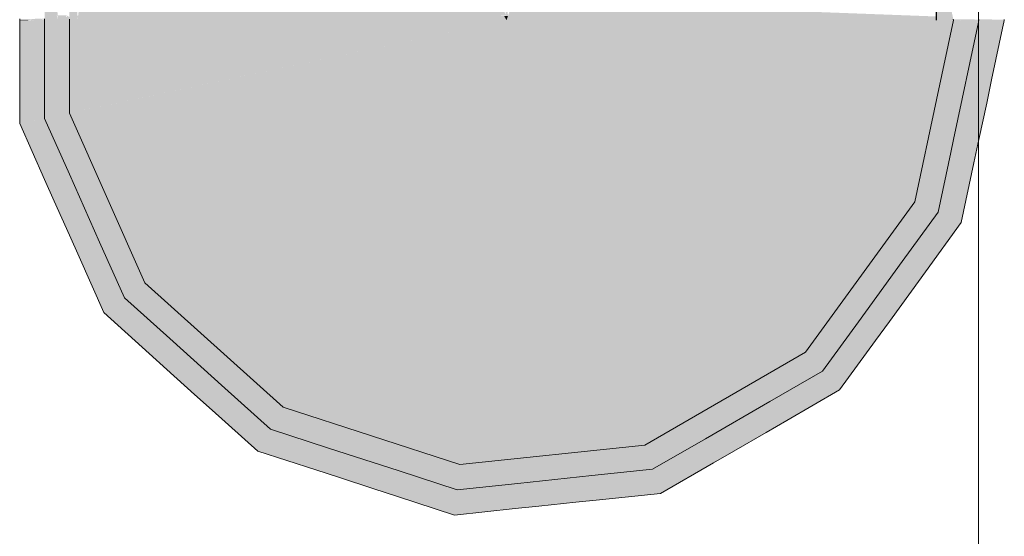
# Model space of a CAD drawing. Header units: millimetres. Extents: x 321 to 585, y -277 to 9.
# Tile 397 of 656: x 511.756 to 512.221, y -201.597 to -201.353. Entities that reach past the tile are written whole.
import ezdxf

# ---------------------------------------------------------------- set-up
doc = ezdxf.new("R2010")
doc.units = ezdxf.units.MM
doc.header["$MEASUREMENT"] = 0
for name, color, linetype, lineweight in [('IFC-Elemento terminal-Contorno', 253, 'Continuous', 5), ('TQ-Aparelho sanitário', 9, 'Continuous', 18), ('TQ-Condutos', 3, 'Continuous', 25)]:
    doc.layers.add(name, color=color, linetype=linetype, lineweight=lineweight)

msp = doc.modelspace()

# ---------------------------------------------------------------- hatches: boundary and pattern name
at = {"layer": 'TQ-Aparelho sanitário', "linetype": 'Continuous'}
for points in [[(511.88066, -201.3516), (511.86421, -201.35175), (511.84067, -201.35183), (511.83072, -201.35205), (511.82187, -201.35225), (511.82158, -201.3519), (511.7875, -201.35191), (511.78705, -201.35191), (511.7838, -201.35192), (511.7838, -201.35203), (511.78375, -201.35247), (511.7875, -201.35244), (511.7875, -201.35201), (511.7875, -201.35256), (511.7875, -201.35301), (511.7875, -201.35282), (511.7875, -201.35256), (511.7875, -201.35244), (511.78375, -201.35247), (511.78374, -201.35259), (511.78372, -201.3529), (511.7837, -201.3531), (511.78368, -201.3529), (511.78365, -201.35259), (511.78364, -201.35248), (511.7836, -201.35203), (511.78364, -201.35248), (511.78374, -201.35259), (511.78373, -201.35247), (511.78369, -201.35203), (511.78359, -201.35192), (511.78312, -201.35192), (511.78359, -201.35192), (511.78352, -201.3512), (511.78368, -201.35192), (511.78377, -201.35192), (511.78361, -201.3512), (511.78352, -201.35113), (511.77968, -201.30953), (511.77968, -201.35112), (511.77968, -201.35119), (511.77968, -201.35194), (511.77968, -201.35204), (511.77968, -201.35251), (511.77968, -201.35263), (511.77968, -201.35299), (511.77968, -201.35318), (511.77968, -201.39735), (511.7875, -201.39568), (511.98626, -201.35344), (511.98511, -201.35143), (511.9835, -201.35143), (511.97677, -201.35142), (511.9835, -201.35143), (511.98511, -201.35143), (511.98339, -201.35135), (511.9821, -201.35135), (511.9764, -201.35134), (511.97652, -201.35137), (511.9764, -201.35134), (511.96937, -201.35134), (511.9764, -201.35134), (511.9665, -201.35132), (511.96632, -201.35133), (511.96502, -201.35141), (511.88466, -201.35168), (511.86956, -201.35173), (511.88466, -201.35168), (511.96502, -201.35141), (511.96632, -201.35133), (511.9665, -201.35132), (511.96419, -201.35133), (511.9665, -201.35132), (511.96106, -201.35133), (511.9468, -201.35139), (511.90054, -201.35154), (511.89725, -201.35155), (511.88844, -201.35158), (511.88512, -201.35159), (511.88401, -201.35159), (511.88512, -201.35159), (511.88844, -201.35158), (511.89725, -201.35155), (511.90054, -201.35154), (511.9468, -201.35139), (511.96106, -201.35133), (511.92811, -201.35129), (511.92069, -201.35136), (511.92811, -201.35129), (511.92411, -201.35129), (511.91606, -201.35135), (511.92411, -201.35129), (511.92274, -201.35128), (511.91856, -201.35128), (511.91136, -201.35135), (511.91856, -201.35128), (511.92274, -201.35128), (511.92411, -201.35129), (511.92811, -201.35129), (511.96106, -201.35133), (511.9665, -201.35132), (511.97419, -201.35088), (511.9737, -201.35077), (511.917, -201.35128), (511.90959, -201.35134), (511.917, -201.35128), (511.91138, -201.35127), (511.917, -201.35128), (511.9737, -201.35077), (511.97419, -201.35088), (511.9665, -201.35132), (511.9764, -201.35134), (511.97616, -201.35129), (511.98195, -201.35127), (511.97616, -201.35129), (511.9764, -201.35134), (511.9821, -201.35135), (511.98338, -201.35135), (511.98328, -201.35127), (511.98338, -201.35135), (511.98505, -201.35134), (511.98604, -201.35134), (511.98501, -201.35126), (511.98471, -201.35126), (511.98501, -201.35126), (511.98263, -201.3508), (511.98501, -201.35126), (511.98604, -201.35134), (511.98695, -201.35133), (511.98694, -201.35126), (511.96419, -201.1434), (511.98604, -201.35126), (511.98586, -201.35126), (511.98604, -201.35126), (511.98598, -201.35077), (511.98473, -201.35078), (511.98598, -201.35077), (511.98592, -201.35066), (511.88066, -201.17053), (511.98467, -201.35067), (511.98447, -201.35067), (511.98248, -201.35069), (511.98164, -201.3507), (511.98248, -201.35069), (511.98447, -201.35067), (511.98467, -201.35067), (511.98351, -201.34867), (511.98317, -201.34843), (511.8154, -201.2293), (511.97948, -201.34851), (511.97981, -201.34875), (511.97869, -201.34853), (511.7875, -201.3112), (511.96464, -201.34885), (511.96566, -201.34906), (511.88349, -201.35124), (511.96566, -201.34906), (511.86813, -201.35122), (511.865, -201.35129), (511.88084, -201.35131), (511.865, -201.35129), (511.96566, -201.34906), (511.7875, -201.3112), (511.7875, -201.3512), (511.7875, -201.35113), (511.7875, -201.3112), (511.78388, -201.35113), (511.78387, -201.3512), (511.78371, -201.35113), (511.78372, -201.3512), (511.7838, -201.35192), (511.78705, -201.35191), (511.7875, -201.35191), (511.81738, -201.35181), (511.7875, -201.35191), (511.82158, -201.3519), (511.82149, -201.3518), (511.82103, -201.35124), (511.82149, -201.3518), (511.82187, -201.35225), (511.8458, -201.35172), (511.86437, -201.35166), (511.86825, -201.35165), (511.86437, -201.35166), (511.8458, -201.35172), (511.84067, -201.35183), (511.86421, -201.35175)], [(512.17278, -201.35261), (512.18946, -201.35306), (512.18281, -201.35275), (512.1792, -201.35258), (512.18946, -201.35306), (512.18946, -201.35272), (512.18946, -201.35229), (512.18709, -201.35219), (512.17413, -201.35165), (512.18946, -201.35229), (512.18946, -201.35167), (512.17201, -201.35156), (512.16331, -201.35155), (512.16528, -201.35164), (512.17625, -201.35213), (512.17846, -201.35223), (512.17089, -201.35219), (512.17846, -201.35223), (512.17625, -201.35213), (512.1688, -201.35209), (512.17625, -201.35213), (512.16528, -201.35164), (512.15909, -201.35163), (512.16528, -201.35164), (512.16331, -201.35155), (512.15723, -201.35155), (512.16331, -201.35155), (512.17201, -201.35156), (512.18946, -201.35167), (512.18708, -201.35158), (512.04145, -201.3461), (512.15115, -201.35154), (512.04145, -201.3461), (512.01048, -201.35022), (512.14317, -201.35153), (512.15291, -201.35163), (512.14317, -201.35153), (512.01048, -201.35022), (512.11619, -201.3515), (512.12383, -201.35159), (512.16142, -201.35205), (512.1634, -201.35215), (512.16936, -201.35244), (512.1634, -201.35215), (512.16142, -201.35205), (512.12383, -201.35159), (512.11619, -201.3515), (512.11173, -201.3515), (512.11903, -201.35159), (512.15091, -201.35199), (512.11903, -201.35159), (512.11173, -201.3515), (512.10083, -201.35148), (512.10731, -201.35157), (512.12758, -201.35186), (512.13814, -201.35201), (512.12758, -201.35186), (512.10731, -201.35157), (512.10083, -201.35148), (512.11173, -201.3515), (512.11619, -201.3515), (512.01048, -201.35022), (512.09586, -201.35148), (512.01048, -201.35022), (512.03998, -201.34629), (512.04145, -201.3461), (512.04104, -201.34608), (512.04145, -201.3461), (512.18946, -201.32641), (512.1896, -201.35167), (512.19166, -201.32612), (512.18946, -201.3158), (512.1792, -201.26754), (512.00645, -201.34445), (512.0284, -201.34548), (512.02905, -201.34552), (512.0284, -201.34548), (512.02794, -201.34572), (512.01, -201.35021), (512.00939, -201.35036), (512.09497, -201.35148), (512.10196, -201.35157), (512.09497, -201.35148), (512.00939, -201.35036), (512.09317, -201.35148), (512.10001, -201.35157), (512.11794, -201.3518), (512.12767, -201.35195), (512.11794, -201.3518), (512.10001, -201.35157), (512.09317, -201.35148), (512.09233, -201.35147), (512.0991, -201.35157), (512.11623, -201.35179), (512.0991, -201.35157), (512.09233, -201.35147), (512.09317, -201.35148), (512.00939, -201.35036), (512.08987, -201.35147), (512.09643, -201.35156), (512.11128, -201.35177), (512.09643, -201.35156), (512.08987, -201.35147), (512.00939, -201.35036), (512.07313, -201.35145), (512.00939, -201.35036), (512.01, -201.35021), (512.02794, -201.34572), (512.00413, -201.35013), (512.02794, -201.34572), (512.0284, -201.34548), (512.00645, -201.34445), (512.00597, -201.34467), (512.1792, -201.26754), (512.12758, -201.19649), (511.99465, -201.34413), (511.98943, -201.34992), (511.99369, -201.34998), (511.99402, -201.34999), (512.0034, -201.35012), (511.99402, -201.34999), (511.99369, -201.34998), (511.98943, -201.34992), (511.99366, -201.35015), (512.00332, -201.35028), (511.99366, -201.35015), (511.99873, -201.35113), (512.00281, -201.35115), (512.00343, -201.35116), (512.05779, -201.35144), (512.07828, -201.35154), (512.05779, -201.35144), (512.00343, -201.35116), (512.05153, -201.35143), (512.00343, -201.35116), (512.00281, -201.35115), (511.99873, -201.35113), (511.99366, -201.35015), (511.99783, -201.35113), (511.99824, -201.35122), (512.0018, -201.35137), (512.00275, -201.35125), (512.0425, -201.35142), (512.06958, -201.35153), (512.08169, -201.3516), (512.12223, -201.35192), (512.08169, -201.3516), (512.06958, -201.35153), (512.0425, -201.35142), (512.00275, -201.35125), (512.03586, -201.35141), (512.05706, -201.35152), (512.03586, -201.35141), (512.00275, -201.35125), (512.03103, -201.35141), (512.00275, -201.35125), (512.01469, -201.35139), (512.04906, -201.35151), (512.08959, -201.35173), (512.04906, -201.35151), (512.01469, -201.35139), (512.02219, -201.35148), (512.01469, -201.35139), (512.00275, -201.35125), (512.0018, -201.35137), (512.00018, -201.35137), (511.99745, -201.35137), (512.00122, -201.35145), (511.99745, -201.35137), (512.00018, -201.35137), (512.0018, -201.35137), (511.99824, -201.35122), (511.99783, -201.35113), (511.99366, -201.35015), (511.99154, -201.35109), (511.99366, -201.35015), (511.98943, -201.34992), (511.98928, -201.35009), (512.12758, -201.19649), (512.05153, -201.15258), (511.98736, -201.35006), (511.9884, -201.35107), (511.99116, -201.35109), (511.9884, -201.35107), (511.99133, -201.35118), (511.9884, -201.35107), (511.98736, -201.35006), (511.98823, -201.35107), (511.98831, -201.35117), (511.99094, -201.35136), (511.99529, -201.35137), (511.99094, -201.35136), (511.99703, -201.35145), (511.99094, -201.35136), (511.98831, -201.35117), (511.98823, -201.35107), (511.98736, -201.35006), (511.98704, -201.35106), (511.98701, -201.35116), (511.98814, -201.35136), (511.99005, -201.35136), (511.98814, -201.35136), (511.99076, -201.35144), (511.98814, -201.35136), (511.98807, -201.35144), (511.98814, -201.35136), (511.98777, -201.35136), (511.98814, -201.35136), (511.98701, -201.35116), (511.98694, -201.35136), (511.98604, -201.35134), (511.98621, -201.35136), (511.98605, -201.35136), (511.98692, -201.35143), (511.98626, -201.35344), (511.77968, -201.39735), (511.8154, -201.47758), (511.88066, -201.53633), (511.96419, -201.56348), (512.05153, -201.5543), (512.12758, -201.51039), (512.1792, -201.43934), (512.18946, -201.39108), (512.19747, -201.35344), (512.18946, -201.35344), (512.18946, -201.35306)], [(511.76794, -201.30703), (511.76794, -201.3359), (511.76794, -201.35111), (511.76794, -201.35118), (511.76794, -201.35197), (511.77313, -201.35196), (511.76794, -201.35197), (511.76794, -201.35208), (511.76794, -201.35262), (511.76794, -201.35274), (511.76794, -201.35325), (511.76794, -201.35344), (511.76794, -201.37098), (511.76794, -201.39985), (511.77084, -201.3775), (511.76794, -201.39985), (511.7722, -201.38055), (511.77823, -201.35322), (511.77824, -201.35302), (511.77825, -201.35264), (511.77823, -201.35322), (511.77836, -201.35264), (511.77825, -201.35252), (511.77836, -201.35264), (511.77836, -201.35252), (511.77838, -201.35204), (511.77827, -201.35194), (511.77827, -201.35204), (511.77827, -201.35194), (511.77779, -201.35194), (511.77827, -201.35194), (511.7783, -201.35119), (511.77838, -201.35194), (511.77849, -201.35204), (511.77848, -201.35194), (511.7784, -201.35119), (511.7783, -201.35112), (511.77427, -201.35112), (511.77426, -201.35119), (511.77402, -201.35112), (511.77403, -201.35119), (511.77416, -201.35195), (511.77415, -201.35206), (511.77408, -201.35256), (511.77407, -201.35268), (511.77401, -201.35312), (511.77399, -201.35331), (511.77396, -201.35312), (511.77391, -201.35268), (511.77399, -201.35331), (511.77407, -201.35268), (511.77389, -201.35256), (511.77382, -201.35206), (511.77389, -201.35256), (511.77407, -201.35268), (511.77405, -201.35256), (511.77399, -201.35206), (511.77381, -201.35195), (511.77399, -201.35206), (511.77395, -201.35195), (511.77371, -201.35119), (511.7737, -201.35112), (511.77387, -201.35119), (511.77386, -201.35112), (511.77403, -201.35119), (511.77402, -201.35112), (511.77426, -201.35119), (511.77425, -201.35112), (511.77107, -201.32887), (511.76794, -201.30703), (511.77098, -201.32907), (511.76794, -201.30703), (511.77092, -201.32921), (511.76794, -201.30703), (511.77086, -201.32935)], [(512.19736, -201.35295), (512.19734, -201.35284), (512.19723, -201.35234), (512.19721, -201.35225), (512.19709, -201.35168), (512.19707, -201.35159), (512.19166, -201.32612), (512.19171, -201.35159), (512.19171, -201.35167), (512.19171, -201.35222), (512.19171, -201.35231), (512.19171, -201.35276), (512.19171, -201.35231), (512.19171, -201.35222), (512.19171, -201.35167), (512.19171, -201.35159), (512.19166, -201.32612), (512.18961, -201.35158), (512.1896, -201.35167), (512.18956, -201.35221), (512.18955, -201.35229), (512.18952, -201.35273), (512.18951, -201.35284), (512.18949, -201.35307), (512.18946, -201.35344), (512.19171, -201.35344), (512.19171, -201.35317), (512.19171, -201.35287), (512.19171, -201.35344), (512.19747, -201.35344)], [(511.77968, -201.35204), (511.77955, -201.35194), (511.77868, -201.35119), (511.77851, -201.35194), (511.77849, -201.35204), (511.77838, -201.35252), (511.77836, -201.35264), (511.77827, -201.35302), (511.77823, -201.35322), (511.76794, -201.39985), (511.77968, -201.42621), (511.79396, -201.45828), (511.80569, -201.48463), (511.8154, -201.47758), (511.77968, -201.41907), (511.8154, -201.47758), (511.98626, -201.35344), (511.77968, -201.39735), (511.77968, -201.35318), (511.77968, -201.35299), (511.77968, -201.35263), (511.77968, -201.35251)], [(511.98626, -201.35344), (511.98692, -201.35143), (511.98605, -201.35143), (511.98511, -201.35143)], [(511.76012, -201.35342), (511.76034, -201.35298), (511.75992, -201.35296), (511.76035, -201.35295), (511.76794, -201.35274), (511.76041, -201.3528), (511.75985, -201.35281), (511.7562, -201.35284), (511.7562, -201.35352)], [(511.76085, -201.38393), (511.76526, -201.36497), (511.76794, -201.35344), (511.76021, -201.35362), (511.76005, -201.35362), (511.75718, -201.36006), (511.76005, -201.35362), (511.7562, -201.3537), (511.7562, -201.36226), (511.7562, -201.37349), (511.7562, -201.40233), (511.76793, -201.39983), (511.77047, -201.37667), (511.77303, -201.35333), (511.76739, -201.36975), (511.76179, -201.38605), (511.76739, -201.36975), (511.76794, -201.36815), (511.76794, -201.35647), (511.76588, -201.36636), (511.76794, -201.35647), (511.76794, -201.35593), (511.76583, -201.36625), (511.76794, -201.35593), (511.76551, -201.36553), (511.76794, -201.35593), (511.76794, -201.35344), (511.76526, -201.36497)], [(511.76011, -201.35349), (511.76013, -201.35344), (511.7562, -201.35352), (511.7562, -201.3537)], [(511.76794, -201.42185), (511.78781, -201.41562), (511.77967, -201.39734), (511.76794, -201.39983), (511.7562, -201.40233), (511.76794, -201.42869), (511.77252, -201.43898), (511.77968, -201.45506), (511.77968, -201.44883), (511.77968, -201.44609), (511.77854, -201.4444), (511.77968, -201.44609), (511.77968, -201.44542), (511.77968, -201.4435), (511.77968, -201.44542), (511.77968, -201.44609), (511.78499, -201.45021), (511.77968, -201.44137), (511.78499, -201.45021), (511.77968, -201.44609), (511.77968, -201.44883), (511.77968, -201.45506), (511.78424, -201.46532), (511.79598, -201.49168), (511.80569, -201.48463), (511.8154, -201.47758), (511.98626, -201.35344), (511.77968, -201.43563), (511.98626, -201.35344), (511.77968, -201.41817)], [(511.7562, -201.3537), (511.76005, -201.35362), (511.76011, -201.35349)], [(511.76015, -201.35349), (511.76005, -201.35362), (511.76021, -201.35361), (511.76794, -201.35344), (511.76794, -201.35325), (511.76013, -201.35344), (511.76011, -201.35349)], [(511.76011, -201.35349), (511.76005, -201.35362), (511.76015, -201.35349)], [(511.76034, -201.35298), (511.76014, -201.35342), (511.76794, -201.35322), (511.76794, -201.35274)], [(511.83417, -201.51974), (511.83494, -201.52147), (511.83523, -201.52211), (511.84168, -201.52366), (511.83523, -201.52211), (511.83633, -201.5246), (511.83888, -201.53031), (511.84723, -201.53783), (511.86866, -201.55713), (511.87466, -201.54674), (511.88067, -201.53633), (511.98626, -201.35344), (511.83097, -201.51256), (511.83331, -201.5178), (511.83097, -201.51256), (511.98626, -201.35344), (511.82387, -201.49661), (511.81465, -201.50475), (511.83027, -201.49097), (511.8154, -201.47758), (511.80569, -201.48463), (511.79598, -201.49168), (511.81744, -201.511), (511.82574, -201.51848), (511.83888, -201.53031), (511.83633, -201.5246), (511.83523, -201.52211), (511.83339, -201.52097), (511.83523, -201.52211), (511.83494, -201.52147)], [(511.87466, -201.54674), (511.88067, -201.53633), (511.98626, -201.35344), (511.8154, -201.47758), (511.82423, -201.49741), (511.8154, -201.47758), (511.80569, -201.48463), (511.82714, -201.50394), (511.85318, -201.5274)], [(511.91895, -201.57079), (511.91691, -201.56896), (511.9164, -201.5685), (511.91499, -201.56723), (511.91482, -201.56867), (511.91499, -201.56723), (511.91341, -201.56581), (511.89101, -201.56147), (511.89969, -201.54252), (511.88067, -201.53633), (511.87466, -201.54674), (511.86866, -201.55713), (511.8961, -201.56604), (511.90678, -201.56951), (511.92359, -201.57497), (511.93423, -201.57843), (511.96168, -201.58735), (511.96293, -201.57541), (511.96419, -201.56348), (511.98626, -201.35344), (511.89614, -201.55027), (511.90914, -201.56197), (511.89614, -201.55027), (511.89101, -201.56147), (511.91341, -201.56581), (511.91499, -201.56723), (511.92347, -201.56776), (511.91499, -201.56723), (511.9164, -201.5685), (511.91691, -201.56896)], [(511.89683, -201.55089), (511.88067, -201.53634), (511.87466, -201.54674), (511.90214, -201.55567), (511.93548, -201.5665), (511.96293, -201.57541), (511.96419, -201.56348), (511.98626, -201.35344), (511.88067, -201.53634)], [(512.05895, -201.57713), (512.05523, -201.56571), (512.05153, -201.5543), (511.98626, -201.35344), (511.984, -201.56992), (512.0006, -201.57531), (511.984, -201.56992), (511.98387, -201.58221), (512.00605, -201.57708), (512.00808, -201.57774), (512.01608, -201.57476), (512.00808, -201.57774), (512.00989, -201.57834), (512.01054, -201.57854), (512.01314, -201.57939), (512.01054, -201.57854), (512.00989, -201.57834), (512.00808, -201.57774), (512.00853, -201.57912), (512.00808, -201.57774), (512.00605, -201.57708), (511.98387, -201.58221), (511.98409, -201.56139), (511.96419, -201.56348), (511.96293, -201.57541), (511.96168, -201.58735), (511.99039, -201.58433), (512.00153, -201.58316), (512.01907, -201.58132), (512.03022, -201.58015)], [(512.07312, -201.55203), (512.05153, -201.5543), (511.98626, -201.35344), (511.96419, -201.56348), (511.98484, -201.57019), (511.96419, -201.56348), (511.96293, -201.57541), (511.99162, -201.5724), (512.02654, -201.56872), (512.05523, -201.56571), (512.08021, -201.55129), (512.11064, -201.53372), (512.13562, -201.5193), (512.12759, -201.51039), (511.98626, -201.35344), (512.05153, -201.5543)], [(512.19017, -201.44422), (512.18974, -201.38976), (512.1792, -201.43934), (511.98626, -201.35344), (512.12759, -201.51039), (512.14639, -201.49954), (512.12759, -201.51039), (512.13562, -201.5193), (512.15257, -201.49597), (512.1732, -201.46757)], [(512.13561, -201.51931), (512.12758, -201.51039), (511.98626, -201.35344), (512.07227, -201.55212), (512.08962, -201.5503), (512.07227, -201.55212), (512.07715, -201.5634), (512.09532, -201.5497), (512.07715, -201.5634), (512.06887, -201.54429), (512.05153, -201.5543), (512.05523, -201.56571), (512.05895, -201.57713), (512.08397, -201.56268), (512.09744, -201.54947), (512.10353, -201.54351), (512.09744, -201.54947), (512.09934, -201.54928), (512.09744, -201.54947), (512.0984, -201.55056), (512.10002, -201.5492), (512.0984, -201.55056), (512.09744, -201.54947), (512.08397, -201.56268), (512.09366, -201.55709), (512.10894, -201.54827), (512.10273, -201.54892), (512.10894, -201.54827), (512.11864, -201.54266), (512.14364, -201.52823)], [(512.19017, -201.44422), (512.1792, -201.43934), (511.98626, -201.35344), (512.14563, -201.49997), (512.16074, -201.49125), (512.14563, -201.49997), (512.15468, -201.50829), (512.16571, -201.48838), (512.15468, -201.50829), (512.13935, -201.4942), (512.12758, -201.51039), (512.13561, -201.5193), (512.14364, -201.52823), (512.16061, -201.50487), (512.16755, -201.48732), (512.17069, -201.47939), (512.16755, -201.48732), (512.16921, -201.48636), (512.16755, -201.48732), (512.16888, -201.48791), (512.1698, -201.48602), (512.16888, -201.48791), (512.16755, -201.48732), (512.16061, -201.50487), (512.1672, -201.4958), (512.17756, -201.48154), (512.17216, -201.48466), (512.17756, -201.48154), (512.18417, -201.47245), (512.20113, -201.4491)], [(512.20946, -201.35344), (512.20231, -201.35367), (512.19747, -201.35382), (512.19739, -201.35382), (512.18974, -201.38976), (512.19001, -201.42446), (512.19198, -201.42175), (512.19001, -201.42446), (512.19017, -201.44422), (512.19617, -201.41599), (512.19747, -201.40988), (512.20926, -201.35439), (512.20934, -201.354)], [(512.20265, -201.42704), (512.19747, -201.43418), (512.19747, -201.44747), (512.20113, -201.4491), (512.20713, -201.42088), (512.20944, -201.40977), (512.21295, -201.39289), (512.20942, -201.40968), (512.20704, -201.421), (512.20942, -201.40968), (512.21295, -201.39289), (512.21202, -201.39416), (512.20927, -201.40898), (512.20892, -201.40732), (512.20927, -201.40898), (512.21202, -201.39416), (512.21043, -201.39636), (512.20834, -201.40459), (512.21043, -201.39636), (512.21202, -201.39416), (512.21295, -201.39289), (512.20944, -201.40978), (512.21298, -201.39285), (512.21539, -201.38131), (512.21487, -201.37886), (512.21539, -201.38131), (512.21298, -201.39285), (512.20945, -201.4098), (512.213, -201.39281), (512.20945, -201.4098), (512.20713, -201.42088), (512.20947, -201.40988), (512.21313, -201.39264), (512.21546, -201.38167), (512.22114, -201.35496), (512.22123, -201.35456), (512.22146, -201.35344), (512.22107, -201.35455), (512.22093, -201.35495), (512.2154, -201.38137), (512.22093, -201.35495), (512.21397, -201.37463), (512.20879, -201.39862), (512.21397, -201.37463), (512.22146, -201.35344), (512.21346, -201.37226), (512.20647, -201.39582), (512.20746, -201.40045), (512.20792, -201.40262), (512.20746, -201.40045), (512.20647, -201.39582), (512.21346, -201.37226), (512.20547, -201.39107), (512.2062, -201.39452), (512.2063, -201.39497), (512.2062, -201.39452), (512.20235, -201.40748), (512.2062, -201.39452), (512.20547, -201.39107), (512.22146, -201.35344), (512.22141, -201.35317), (512.20956, -201.35301), (512.2094, -201.35314), (512.20953, -201.35314), (512.20946, -201.35344), (512.20346, -201.38166), (512.19747, -201.40988), (512.20166, -201.40843), (512.19747, -201.40988), (512.19617, -201.41599), (512.19747, -201.4142), (512.19617, -201.41599), (512.19139, -201.43846), (512.19017, -201.44422), (512.19747, -201.44747), (512.19747, -201.42129), (512.19747, -201.43418)], [(512.19747, -201.35344), (512.19747, -201.35382), (512.20946, -201.35344), (512.20939, -201.35312), (512.19747, -201.35295)]]:
    msp.add_hatch(color=93, dxfattribs=at).paths.add_polyline_path(points)
at = {"layer": 'TQ-Condutos', "linetype": 'Continuous'}
msp.add_hatch(color=73, dxfattribs=at).paths.add_polyline_path([(512.18946, -200.29436), (512.18946, -200.29471), (512.18946, -201.35344), (512.18946, -200.29747)])

# ---------------------------------------------------------------- linework, layer by layer
at = {"layer": 'IFC-Elemento terminal-Contorno', "color": 7, "lineweight": 5}
msp.add_line((512.20925, -201.79368), (512.20925, -200.81334), dxfattribs=at)
at = {"layer": 'TQ-Aparelho sanitário'}
for p, q in [((511.7562, -201.35284), (511.7562, -201.35352)), ((511.7562, -201.35352), (511.7562, -201.3537)), ((511.7562, -201.3537), (511.7562, -201.36226)), ((511.76794, -201.35274), (511.76794, -201.35325)), ((511.76794, -201.35325), (511.76794, -201.35344)), ((511.76794, -201.35344), (511.76794, -201.37098)), ((511.77968, -201.35299), (511.77968, -201.35318)), ((511.77968, -201.35318), (511.77968, -201.39735)), ((512.18946, -201.39108), (512.19747, -201.35344)), ((512.19747, -201.35344), (512.19736, -201.35295)), ((512.19747, -201.40988), (512.20926, -201.35439)), ((512.20926, -201.35439), (512.20934, -201.354)), ((512.20934, -201.354), (512.20946, -201.35344)), ((512.20946, -201.35344), (512.20939, -201.35312)), ((512.21546, -201.38167), (512.22114, -201.35496)), ((512.22114, -201.35496), (512.22123, -201.35456)), ((512.22123, -201.35456), (512.22146, -201.35344)), ((512.22146, -201.35344), (512.22141, -201.35317)), ((511.7562, -201.36226), (511.7562, -201.37349)), ((511.7562, -201.37349), (511.7562, -201.40233)), ((511.76794, -201.37098), (511.76794, -201.39985)), ((512.21313, -201.39264), (512.21546, -201.38167)), ((512.1792, -201.43934), (512.18946, -201.39108)), ((512.20947, -201.40988), (512.21313, -201.39264)), ((511.77968, -201.39735), (511.8154, -201.47758)), ((511.7562, -201.40233), (511.76794, -201.42869)), ((511.76794, -201.39985), (511.77968, -201.42621)), ((512.19617, -201.41599), (512.19747, -201.40988)), ((512.20713, -201.42088), (512.20947, -201.40988)), ((512.19017, -201.44422), (512.19617, -201.41599)), ((512.20113, -201.4491), (512.20713, -201.42088)), ((511.77968, -201.42621), (511.79396, -201.45828)), ((511.76794, -201.42869), (511.77252, -201.43898)), ((511.77252, -201.43898), (511.77968, -201.45506)), ((512.12758, -201.51039), (512.1792, -201.43934)), ((512.1732, -201.46757), (512.19017, -201.44422)), ((512.18417, -201.47245), (512.20113, -201.4491)), ((511.77968, -201.45506), (511.78424, -201.46532)), ((511.79396, -201.45828), (511.80569, -201.48463)), ((511.78424, -201.46532), (511.79598, -201.49168)), ((512.15257, -201.49597), (512.1732, -201.46757)), ((512.17756, -201.48154), (512.18417, -201.47245)), ((511.8154, -201.47758), (511.88066, -201.53633)), ((512.1672, -201.4958), (512.17756, -201.48154)), ((511.80569, -201.48463), (511.82714, -201.50394)), ((511.79598, -201.49168), (511.81744, -201.511)), ((512.13562, -201.5193), (512.15257, -201.49597)), ((512.16061, -201.50487), (512.1672, -201.4958)), ((511.82714, -201.50394), (511.85318, -201.5274)), ((512.14364, -201.52823), (512.16061, -201.50487)), ((511.81744, -201.511), (511.82574, -201.51848)), ((512.05153, -201.5543), (512.12758, -201.51039)), ((511.82574, -201.51848), (511.83888, -201.53031)), ((512.11064, -201.53372), (512.13562, -201.5193)), ((511.85318, -201.5274), (511.87466, -201.54674)), ((512.11864, -201.54266), (512.14364, -201.52823)), ((511.83888, -201.53031), (511.84723, -201.53783)), ((511.84723, -201.53783), (511.86866, -201.55713)), ((511.88066, -201.53633), (511.96419, -201.56348)), ((512.08021, -201.55129), (512.11064, -201.53372)), ((512.10894, -201.54827), (512.11864, -201.54266)), ((511.87466, -201.54674), (511.90214, -201.55567)), ((512.05523, -201.56571), (512.08021, -201.55129)), ((512.09366, -201.55709), (512.10894, -201.54827)), ((511.90214, -201.55567), (511.93548, -201.5665)), ((511.96419, -201.56348), (512.05153, -201.5543)), ((511.86866, -201.55713), (511.8961, -201.56604)), ((512.08397, -201.56268), (512.09366, -201.55709)), ((511.8961, -201.56604), (511.90678, -201.56951)), ((512.02654, -201.56872), (512.05523, -201.56571)), ((512.05895, -201.57713), (512.08397, -201.56268)), ((511.90678, -201.56951), (511.92359, -201.57497)), ((511.93548, -201.5665), (511.96293, -201.57541)), ((511.99162, -201.5724), (512.02654, -201.56872)), ((511.92359, -201.57497), (511.93423, -201.57843)), ((511.96293, -201.57541), (511.99162, -201.5724)), ((511.93423, -201.57843), (511.96168, -201.58735)), ((512.03022, -201.58015), (512.05895, -201.57713)), ((511.96168, -201.58735), (511.99039, -201.58433)), ((511.99039, -201.58433), (512.00153, -201.58316)), ((512.00153, -201.58316), (512.01907, -201.58132)), ((512.01907, -201.58132), (512.03022, -201.58015))]:
    msp.add_line(p, q, dxfattribs=at)
at = {"layer": 'TQ-Condutos'}
msp.add_line((512.18946, -201.35344), (512.18946, -200.29747), dxfattribs=at)

doc.saveas('drawing.dxf')
